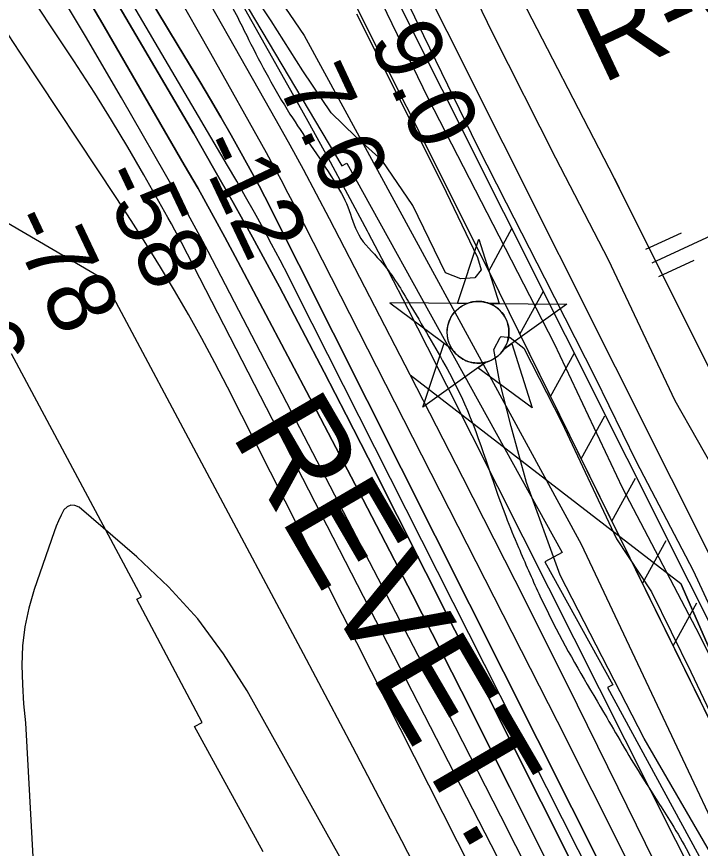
# Model space of a CAD drawing. Extents: x 3684037 to 3722149, y 433263 to 459021.
# Drawn here: x 3707817 to 3708493, y 448093 to 448916 of the extents above; entities that cross this region are included whole.
import ezdxf

# ---------------------------------------------------------------- set-up
doc = ezdxf.new("R2010")
doc.units = 0
for name, color, linetype in [('V-CHAN-NAID', 7, 'Continuous'), ('V-FLOD-BASE', 7, 'Continuous'), ('V-LEVE-TOET', 7, 'Continuous'), ('V-RIVR-EDGE', 7, 'Continuous'), ('V-RIVR-RANG', 7, 'Continuous'), ('V-RIVR-RANG-IDEN', 7, 'Continuous'), ('V-ROAD-CNTR', 7, 'Continuous'), ('V-RRAP-FSHR', 7, 'Continuous'), ('V-RRAP-RVMT', 7, 'Continuous'), ('V-RRAP-RVMT-IDEN', 7, 'Continuous'), ('V-SITE-VEGE', 7, 'Continuous'), ('V-SURV-LINE', 7, 'Continuous'), ('V-TOPO-DPTH', 7, 'Continuous'), ('V-TOPO-MAJR', 7, 'Continuous'), ('V-TOPO-MINR', 7, 'Continuous'), ('V-TOPO-WATR', 7, 'Continuous'), ('V-UTIL-IDEN', 7, 'Continuous')]:
    doc.layers.add(name, color=color, linetype=linetype)

msp = doc.modelspace()

# ---------------------------------------------------------------- linework, layer by layer
at = {"layer": 'V-CHAN-NAID'}
for points in [[(3708262.34, 448632.36), (3708252.75, 448632.43), (3708273.88, 448695.91), (3708294.1, 448632.13), (3708284.51, 448632.2), (3708282.94, 448632.78), (3708280.84, 448633.4), (3708278.8, 448633.85), (3708276.77, 448634.16), (3708275.6, 448634.27), (3708274.06, 448634.35), (3708272.34, 448634.35), (3708270.97, 448634.28), (3708269.07, 448634.08), (3708267.7, 448633.86), (3708265.92, 448633.48), (3708264.39, 448633.06), (3708263.35, 448632.73)], [(3708262.34, 448632.36), (3708185.85, 448632.9), (3708247.41, 448587.5), (3708246.3, 448589.41), (3708245.49, 448591.04), (3708244.66, 448593.01), (3708243.97, 448595.06), (3708243.6, 448596.38), (3708243.24, 448598.01), (3708243, 448599.46), (3708242.81, 448601.05), (3708242.7, 448602.79), (3708242.69, 448604.37), (3708242.79, 448606.44), (3708242.98, 448608.06), (3708243.37, 448610.27), (3708243.85, 448612.19), (3708244.45, 448614.08), (3708245.11, 448615.75), (3708245.84, 448617.34), (3708246.65, 448618.88), (3708247.71, 448620.61), (3708248.74, 448622.08), (3708249.74, 448623.35), (3708250.74, 448624.5), (3708252.05, 448625.84), (3708253.1, 448626.8), (3708254.82, 448628.2), (3708256.03, 448629.07), (3708257.72, 448630.14), (3708259.45, 448631.08), (3708260.9, 448631.77)], [(3708284.51, 448632.2), (3708361, 448631.66), (3708298.8, 448587.14), (3708299.71, 448588.63), (3708300.69, 448590.47), (3708301.41, 448592.06), (3708302.15, 448594.01), (3708302.69, 448595.8), (3708303.09, 448597.44), (3708303.45, 448599.45), (3708303.64, 448601.02), (3708303.76, 448603.23), (3708303.73, 448605.29), (3708303.54, 448607.51), (3708303.27, 448609.27), (3708302.78, 448611.5), (3708302.14, 448613.64), (3708301.39, 448615.62), (3708300.75, 448617.06), (3708299.74, 448618.98), (3708298.68, 448620.7), (3708297.46, 448622.4), (3708296.2, 448623.94), (3708294.93, 448625.31), (3708293.3, 448626.84), (3708291.56, 448628.25), (3708289.87, 448629.43), (3708287.98, 448630.56), (3708286.51, 448631.32)], [(3708280.77, 448574.23), (3708218.57, 448529.71), (3708239.69, 448593.19), (3708247.41, 448587.5), (3708248.05, 448586.54), (3708249.43, 448584.68), (3708250.64, 448583.26), (3708252.11, 448581.76), (3708253.5, 448580.51), (3708254.95, 448579.35), (3708256.35, 448578.37), (3708258.03, 448577.33), (3708259.75, 448576.42), (3708261.54, 448575.61), (3708262.98, 448575.05), (3708264.61, 448574.52), (3708266.84, 448573.96), (3708268.37, 448573.67), (3708270.39, 448573.42), (3708271.93, 448573.31), (3708273.79, 448573.29), (3708275.48, 448573.37), (3708277.19, 448573.54), (3708279.09, 448573.85)], [(3708298.8, 448587.14), (3708306.6, 448592.72), (3708326.82, 448528.94), (3708272.97, 448568.65), (3708280.77, 448574.23), (3708282.44, 448574.71), (3708284.05, 448575.27), (3708286.21, 448576.18), (3708287.94, 448577.07), (3708289.81, 448578.18), (3708291.55, 448579.39), (3708293.1, 448580.64), (3708294.39, 448581.8), (3708295.77, 448583.22), (3708296.97, 448584.63), (3708298.09, 448586.1)]]:
    msp.add_lwpolyline(points, close=True, dxfattribs=at)
msp.add_circle((3708273.22, 448603.82), 30.54, dxfattribs=at)
at = {"layer": 'V-FLOD-BASE'}
msp.add_lwpolyline([(3708653.86, 448028.58), (3708589.55, 448157.79), (3708532.62, 448267.48), (3708486.24, 448367.67), (3708429.84, 448475.78), (3708389.25, 448558.58), (3708339.18, 448657.19), (3708301.23, 448731.55), (3708272.76, 448787.98), (3708219.52, 448897.14), (3708179.99, 448979.41), (3708122.53, 449087.52), (3708057.7, 449219.36), (3708015, 449304.26), (3707996.56, 449338.54), (3707983.38, 449357.53)], dxfattribs=at)
at = {"layer": 'V-LEVE-TOET'}
for points in [[(3708657.52, 447972.72), (3708574.23, 448139.36), (3708492.53, 448303.9), (3708416.1, 448449.98), (3708348.63, 448592.36), (3708288.02, 448710.49), (3708223.71, 448835.47), (3708157.82, 448972.06), (3708116.71, 449046.95), (3708052.4, 449173.51), (3707992.84, 449299.55), (3707978.08, 449325.92), (3707972.28, 449335.94), (3707967.53, 449343.32), (3707954.88, 449356.5)], [(3708089.35, 449289.48), (3708137.32, 449197.2), (3708180.54, 449106.49), (3708240.11, 448997.85), (3708287.55, 448899.77), (3708349.75, 448776.36), (3708401.93, 448675.64), (3708467.82, 448536.42), (3708512.1, 448458.37), (3708557.95, 448349.2), (3708600.65, 448266.93), (3708633.33, 448203.65), (3708659.69, 448148.81)]]:
    msp.add_lwpolyline(points, dxfattribs=at)
at = {"layer": 'V-RIVR-EDGE'}
msp.add_spline([(3707057.63, 450460), (3707081.52, 450431), (3707105.39, 450392.51), (3707125.2, 450359), (3707163.49, 450300.12), (3707183.76, 450270.23), (3707206.7, 450223.15), (3707227.4, 450181.5), (3707252.17, 450142.1), (3707265.67, 450117.2), (3707275.12, 450098.64), (3707318.38, 450037.94), (3707353.07, 449985.41), (3707385.06, 449939.66), (3707406.23, 449908.41), (3707430.1, 449871.27), (3707455.78, 449833.68), (3707495.45, 449785.2), (3707517.08, 449753.49), (3707534.2, 449727.23), (3707562.13, 449687.82), (3707582.83, 449647.07), (3707592.72, 449623.99), (3707603.99, 449607.68), (3707632.37, 449565.11), (3707692.27, 449470.46), (3707727.83, 449403.91), (3707751.67, 449355.47), (3707768.33, 449325.13), (3707817.4, 449240), (3707854.79, 449182.03), (3707880.91, 449141.73), (3707898.94, 449116.36), (3707960.23, 449034.82), (3707990.86, 448990.44), (3708021.04, 448942.43), (3708046.24, 448893.54), (3708087.2, 448819.73), (3708107.48, 448788.94), (3708130.45, 448754.06), (3708144.4, 448727.8), (3708155.18, 448700.19), (3708176.37, 448674.82), (3708204.31, 448634.06), (3708224.57, 448599.19), (3708242.58, 448567.5), (3708259.67, 448533.09), (3708300.54, 448421.76), (3708313.13, 448390.98), (3708333.36, 448345.26), (3708350.46, 448310.4), (3708400.43, 448222.56), (3708436, 448162.79), (3708462.58, 448121.12), (3708493.64, 448064.07), (3708520.62, 448004.32), (3708547.17, 447952.26), (3708560.65, 447921.03), (3708599.29, 447820.1), (3708618.62, 447774.38), (3708636.6, 447732.29), (3708686.04, 447611.44), (3708708.97, 447557.58), (3708728.76, 447517.74), (3708790.87, 447400.93), (3708813.79, 447342.99), (3708823.69, 447322.62), (3708832.7, 447310.39), (3708843.99, 447304.94), (3708854.83, 447299.94), (3708866.57, 447292.22), (3708878.28, 447274.56), (3708903.02, 447223.86), (3708928.62, 447154.16), (3708946.56, 447092.62), (3708972.63, 447032.42), (3709004.55, 446957.28), (3709022.09, 446919.26), (3709036.9, 446872.65), (3709065.65, 446798.42), (3709084.55, 446762.2), (3709116.06, 446705.15), (3709133.17, 446676.17), (3709190.81, 446579.27), (3709228.65, 446520.4), (3709242.18, 446506.8), (3709273.72, 446461.5), (3709296.22, 446418.04), (3709323.65, 446357.84), (3709346.13, 446307.14), (3709405.05, 446179.94), (3709417.62, 446143.28), (3709426.98, 446089), (3709431.45, 446069.09), (3709442.24, 446043.29), (3709459.81, 446017.93), (3709485.03, 445975.81), (3709516.54, 445917.41), (3709528.22, 445886.18), (3709547.07, 445830.07), (3709579.84, 445736.39), (3709592.41, 445699.28), (3709614.43, 445642.25), (3709638.73, 445596.07), (3709660.32, 445552.16), (3709689.1, 445487.43), (3709716.1, 445435.36), (3709727.8, 445413.18), (3709766.95, 445336.67), (3709796.19, 445272.84), (3709817.77, 445223.5), (3709885.21, 445070.05), (3709914.01, 445011.65), (3709955.32, 444895.8), (3709967.01, 444870), (3709990.89, 444833.77), (3710021.5, 444778.98), (3710062.05, 444721.45), (3710099, 444671.17), (3710125.54, 444614.59), (3710149.37, 444558.91), (3710206.48, 444434.88), (3710232.57, 444377.84), (3710255.95, 444325.79), (3710301.83, 444226.65), (3710336.44, 444144.73), (3710353.07, 444103.09), (3710397.08, 443983.15), (3710422.25, 443922.96), (3710475.81, 443823.35), (3710506.44, 443776.25), (3710521.29, 443745.01), (3710531.13, 443701.58), (3710571.1, 443591.61), (3710592.23, 443543.17), (3710610.23, 443506.96), (3710643.1, 443453.52), (3710685.41, 443374.74), (3710721.42, 443310.44), (3710726.82, 443298.22), (3710725.87, 443280.14), (3710724.91, 443258.89), (3710728.49, 443241.7), (3710736.59, 443228.11), (3710746.51, 443216.79), (3710761.87, 443209.97), (3710784.47, 443208.1), (3710799.86, 443212.58), (3710819.78, 443223.39), (3710828.83, 443224.27), (3710831.98, 443222), (3710845.47, 443189.86), (3710847.7, 443178.55), (3710844.52, 443169.52), (3710837.71, 443158.23), (3710824.1, 443142.44), (3710796, 443115.83), (3710790.11, 443110.87), (3710787.84, 443107.71), (3710786.47, 443099.58), (3710789.13, 443080.58), (3710800.82, 443053.87), (3710807.11, 443036.22), (3710810.72, 443032.6), (3710815.22, 443023.09), (3710815.19, 443014.5), (3710814.27, 443006.82), (3710817.86, 442996.41), (3710822.81, 442987.35), (3710832.3, 442981.9), (3710839.97, 442976.46), (3710855.3, 442958.33), (3710863.4, 442945.65), (3710869.69, 442927.55), (3710881.85, 442907.17)], degree=3, dxfattribs=at)
at = {"layer": 'V-ROAD-CNTR'}
for points in [[(3704740.34, 453332.33), (3705120.71, 452945.44), (3705179.51, 452895.56), (3705579.91, 452616.26), (3705723.49, 452507.76), (3706088.3, 452115.47), (3706346.14, 451833.68), (3706509.26, 451643.09), (3706572.41, 451557.67), (3706943.03, 451063.99), (3707072.63, 450874.99), (3707581.66, 450059.85), (3707725.05, 449834.07), (3707782.8, 449749.82), (3708016.24, 449477.1), (3708077.5, 449396.13), (3708412.64, 448746.61)], [(3708445.48, 448672.49), (3708837.97, 448854.4)], [(3708405.77, 448759.92), (3708828.81, 447915.19), (3709103.75, 447372.9), (3709282.67, 447017.28), (3709556.74, 446389.77), (3709664.29, 446149.26), (3709838.64, 445804.27), (3710393.02, 444727.69)], [(3708439.17, 448686.1), (3708474.22, 448702.34)], [(3708451.79, 448658.88), (3708486.83, 448675.12)]]:
    msp.add_lwpolyline(points, dxfattribs=at)
at = {"layer": 'V-RRAP-FSHR'}
for p, q in [((3708283.74, 448664.23), (3708306.98, 448707.18)), ((3708283.74, 448664.23), (3708306.98, 448707.18)), ((3708314.46, 448601.77), (3708338, 448644.56)), ((3708314.46, 448601.77), (3708338, 448644.56)), ((3708344.79, 448540.12), (3708368.32, 448582.9)), ((3708344.79, 448540.12), (3708368.32, 448582.9)), ((3708375.11, 448478.46), (3708398.65, 448521.24)), ((3708375.11, 448478.46), (3708398.65, 448521.24)), ((3708405.44, 448416.8), (3708428.97, 448459.59)), ((3708405.44, 448416.8), (3708428.97, 448459.59)), ((3708435.76, 448355.14), (3708459.3, 448397.93)), ((3708435.76, 448355.14), (3708459.3, 448397.93)), ((3708466.09, 448293.49), (3708489.62, 448336.27)), ((3708466.09, 448293.49), (3708489.62, 448336.27))]:
    msp.add_line(p, q, dxfattribs=at)
for points in [[(3705191.37, 452681.31), (3705276.31, 452631.34), (3705588.29, 452427.69), (3705617.64, 452412.4), (3706178.47, 451796.96), (3706377.1, 451568.12), (3706672.2, 451139.75), (3706832.2, 450974.28), (3707066.92, 450602.91), (3707544.01, 449887.22), (3707683.32, 449596.03), (3707956.59, 449318.2), (3708284.02, 448663.66)], [(3707624.76, 449637.77), (3707908.99, 449179.32), (3708101.3, 448897.41), (3708375.31, 448394.3), (3708614.65, 447886.39), (3708740.16, 447614.84), (3709095.8, 446900.38), (3709408.48, 446257.97), (3709470.12, 446119.79), (3709595.23, 445832.35), (3709740.04, 445461.92), (3709924.35, 445054.77), (3710182.26, 444571.23), (3710449.88, 443948.54)], [(3708263.27, 448705.14), (3708284.02, 448663.66), (3708631.76, 447956.64)], [(3708284.02, 448663.66), (3708890.53, 447430.51), (3709230.85, 446740.05), (3709733.47, 445642.6), (3710219.36, 444700.16)]]:
    msp.add_lwpolyline(points, dxfattribs=at)
at = {"layer": 'V-RRAP-RVMT'}
for p, q in [((3707988.6, 449021.05), (3708138.41, 448768.5)), ((3708138.41, 448768.5), (3708143.48, 448771.07)), ((3708143.48, 448771.07), (3708356.45, 448386.03)), ((3707940.27, 448342.21), (3707811.67, 448582.54)), ((3708356.45, 448386.03), (3708339.34, 448376.68)), ((3708339.34, 448376.68), (3708406.52, 448255.18)), ((3707935.77, 448339.78), (3707940.27, 448342.21)), ((3708000.51, 448217.92), (3707935.77, 448339.78)), ((3708406.52, 448255.18), (3708401.09, 448252.48)), ((3708401.09, 448252.48), (3708603.31, 447880.16)), ((3707992.84, 448213.66), (3708000.51, 448217.92)), ((3708060.71, 448089.7), (3707992.84, 448213.66))]:
    msp.add_line(p, q, dxfattribs=at)
at = {"layer": 'V-SITE-VEGE'}
for points in [[(3708153.03, 448918.97), (3708237.58, 448750.79), (3708272.6, 448677.71), (3708276.1, 448665.69), (3708270.09, 448657.69), (3708256.08, 448656.69), (3708241.06, 448662.7), (3708208.54, 448729.27), (3708178.52, 448773.82), (3708152, 448797.35), (3708127.98, 448820.88), (3708099.96, 448862.42), (3708068.44, 448911.98), (3708035.92, 448961.03)], [(3708541.58, 448022.12), (3708437.51, 448201.82), (3708354.46, 448363.49), (3708320.94, 448455.09), (3708305.93, 448510.65), (3708294.43, 448555.7), (3708288.93, 448586.73), (3708294.94, 448598.74), (3708295.94, 448599.74), (3708304.95, 448598.74), (3708318.46, 448588.22), (3708355.98, 448514.64), (3708410.02, 448399.52), (3708444.54, 448346.96), (3708483.56, 448267.87), (3708562.11, 448102.69), (3708630.82, 447960.42)]]:
    msp.add_lwpolyline(points, dxfattribs=at)
at = {"layer": 'V-SURV-LINE'}
for points in [[(3708020.16, 449345.11), (3709241.3, 446908.66)], [(3709214.48, 446895.2), (3707993.35, 449331.65)]]:
    msp.add_lwpolyline(points, dxfattribs=at)
at = {"layer": 'V-TOPO-DPTH'}
for points in [[(3708468.34, 447825.73), (3708304.67, 448153.54), (3708256.66, 448248.89), (3708208.24, 448344.03), (3708159.18, 448438.84), (3708109.71, 448533.44), (3708035.64, 448673.95), (3708022.74, 448698.05), (3708009.64, 448722.05), (3707996.26, 448745.88), (3707982.67, 448769.6), (3707899.66, 448912.5), (3707843.74, 449007.18), (3707786.9, 449101.29), (3707728.7, 449194.55), (3707669.57, 449287.26), (3707510.17, 449533.21)], [(3707510.17, 449533.21), (3707669.57, 449287.26), (3707728.7, 449194.55), (3707786.9, 449101.29), (3707843.74, 449007.18), (3707899.66, 448912.5), (3707982.67, 448769.6), (3707996.26, 448745.88), (3708009.64, 448722.05), (3708022.74, 448698.05), (3708035.64, 448673.95), (3708109.71, 448533.44), (3708159.18, 448438.84), (3708208.24, 448344.03), (3708256.66, 448248.89), (3708304.67, 448153.54), (3708468.34, 447825.73)], [(3708931.69, 446955.9), (3708534.42, 447798.01), (3708062.33, 448737.74), (3708060.46, 448741.43), (3708058.55, 448745.09), (3708056.61, 448748.74), (3708054.63, 448752.37), (3708038.88, 448780.95), (3708028.91, 448798.8), (3708018.79, 448816.56), (3708008.46, 448834.21), (3707998, 448851.77), (3707976.65, 448887.1), (3707955.43, 448922.28), (3707934.24, 448957.48), (3707913.09, 448992.71), (3707891.98, 449027.96), (3707710.07, 449332.18), (3707678.17, 449385.05)], [(3707678.17, 449385.05), (3707710.07, 449332.18), (3707891.98, 449027.96), (3707913.09, 448992.71), (3707934.24, 448957.48), (3707955.43, 448922.28), (3707976.65, 448887.1), (3707998, 448851.77), (3708008.46, 448834.21), (3708018.79, 448816.56), (3708028.91, 448798.8), (3708038.88, 448780.95), (3708054.63, 448752.37), (3708056.61, 448748.74), (3708058.55, 448745.09), (3708060.46, 448741.43), (3708062.33, 448737.74), (3708534.42, 447798.01), (3708931.69, 446955.9)], [(3708555.91, 447859.58), (3708411.88, 448153.22), (3708361.18, 448255.76), (3708310.04, 448358.08), (3708258.26, 448460.06), (3708206.03, 448561.83), (3708126.22, 448716.16), (3708113.44, 448740.53), (3708100.48, 448764.8), (3708087.25, 448788.92), (3708073.84, 448812.94), (3707973.28, 448990.76), (3707915.02, 449090.89), (3707855.16, 449190.02), (3707792.89, 449287.65), (3707729.01, 449384.29)], [(3708340.43, 448036.27), (3708295.67, 448125.06), (3708250.4, 448213.57), (3708204.77, 448301.92), (3708006.19, 448683.66), (3707998.41, 448698.4), (3707990.52, 448713.07), (3707982.45, 448727.64), (3707974.26, 448742.15), (3707920.62, 448835.88), (3707884.98, 448896.88), (3707848.63, 448957.44), (3707811.19, 449017.33), (3707773.04, 449076.79), (3707733.65, 449136.97), (3707703.23, 449183.26), (3707672.69, 449229.47), (3707641.98, 449275.57), (3707611.15, 449321.59), (3707610.26, 449322.9), (3707579.94, 449368.31)], [(3708340.43, 448036.27), (3708295.67, 448125.06), (3708250.4, 448213.57), (3708204.77, 448301.92), (3708006.19, 448683.66), (3707998.41, 448698.4), (3707990.52, 448713.07), (3707982.45, 448727.64), (3707974.26, 448742.15), (3707920.62, 448835.88), (3707884.98, 448896.88), (3707848.63, 448957.44), (3707811.19, 449017.33), (3707773.04, 449076.79), (3707733.65, 449136.97), (3707703.23, 449183.26), (3707672.69, 449229.47), (3707641.98, 449275.57), (3707611.15, 449321.59), (3707610.26, 449322.9), (3707579.94, 449368.31)], [(3707662.15, 449353.25), (3707719.85, 449260.41), (3707776.44, 449166.88), (3707832.28, 449072.9), (3707992.04, 448800.32), (3708011.71, 448766.3), (3708031.12, 448732.13), (3708050.14, 448697.74), (3708068.88, 448663.2), (3708076.69, 448648.61), (3708098.99, 448606.58), (3708121.07, 448564.43), (3708142.83, 448522.13), (3708164.37, 448479.71), (3708478.48, 447855.45)], [(3707662.15, 449353.25), (3707719.85, 449260.41), (3707776.44, 449166.88), (3707832.28, 449072.9), (3707992.04, 448800.32), (3708011.71, 448766.3), (3708031.12, 448732.13), (3708050.14, 448697.74), (3708068.88, 448663.2), (3708076.69, 448648.61), (3708098.99, 448606.58), (3708121.07, 448564.43), (3708142.83, 448522.13), (3708164.37, 448479.71), (3708478.48, 447855.45)], [(3708848.95, 447230.91), (3708817.05, 447298.88), (3708785.33, 447366.94), (3708595.86, 447775.8), (3708586.04, 447796.82), (3708576.12, 447817.8), (3708566.06, 447838.71), (3708555.91, 447859.58), (3708411.88, 448153.22), (3708361.18, 448255.76), (3708310.04, 448358.08), (3708258.26, 448460.06), (3708206.03, 448561.83)], [(3708206.03, 448561.83), (3708473.61, 448355.26), (3708673.44, 447899.32), (3708679.93, 447884.73), (3708686.54, 447870.2), (3708693.32, 447855.75), (3708700.21, 447841.34), (3708817.35, 447600.21), (3708821.82, 447594.97), (3708848.95, 447230.91)]]:
    msp.add_lwpolyline(points, dxfattribs=at)
at = {"layer": 'V-TOPO-MAJR'}
msp.add_lwpolyline([(3708346.06, 447980.06), (3707979.85, 448692.51), (3707976.59, 448698.75), (3707973.29, 448704.97), (3707969.91, 448711.15), (3707966.48, 448717.31), (3707942.54, 448759.71), (3707926.82, 448786.87), (3707910.73, 448813.8), (3707894.08, 448840.39), (3707877.06, 448866.75), (3707873.97, 448871.43), (3707855.06, 448899.91), (3707836.07, 448928.35), (3707816.95, 448956.7), (3707797.76, 448985), (3707728.61, 449086.47), (3707675.13, 449165.69), (3707622.1, 449245.21), (3707569.75, 449325.18), (3707517.85, 449405.46)], dxfattribs=at)
at = {"layer": 'V-TOPO-MINR'}
for points in [[(3708395.4, 447818.19), (3708025.43, 448549.56), (3708012.9, 448573.73), (3708000.06, 448597.71), (3707986.74, 448621.44), (3707973.1, 448644.99), (3707959.05, 448668.3), (3707944.77, 448691.47), (3707930.14, 448714.42), (3707915.28, 448737.23), (3707820.18, 448880.79), (3707757.97, 448975.5), (3707696.27, 449070.55), (3707635.32, 449166.07), (3707574.87, 449261.92), (3707386.68, 449562.95)], [(3708468.34, 447825.73), (3708304.67, 448153.54), (3708256.66, 448248.89), (3708208.24, 448344.03), (3708159.18, 448438.84), (3708109.71, 448533.44), (3708035.64, 448673.95), (3708022.74, 448698.05), (3708009.64, 448722.05), (3707996.26, 448745.88), (3707982.67, 448769.6), (3707899.66, 448912.5), (3707843.74, 449007.18), (3707786.9, 449101.29), (3707728.7, 449194.55), (3707669.57, 449287.26), (3707510.17, 449533.21)], [(3708917.16, 446961.33), (3708601.4, 447630.76), (3708588.56, 447657.85), (3708575.66, 447684.9), (3708562.65, 447711.91), (3708549.57, 447738.88), (3708536.38, 447765.8), (3708523.12, 447792.68), (3708509.74, 447819.5), (3708496.28, 447846.29), (3708093.7, 448643.3), (3708085.58, 448659.21), (3708077.38, 448675.08), (3708069.04, 448690.88), (3708060.62, 448706.64), (3708052.05, 448722.31), (3708043.36, 448737.92), (3708034.5, 448753.44), (3708025.53, 448768.88), (3707772.97, 449198.17), (3707728.81, 449272.33), (3707684.13, 449346.18), (3707638.68, 449419.55)], [(3708931.69, 446955.9), (3708534.42, 447798.01), (3708062.33, 448737.74), (3708060.46, 448741.43), (3708058.55, 448745.09), (3708056.61, 448748.74), (3708054.63, 448752.37), (3708038.88, 448780.95), (3708028.91, 448798.8), (3708018.79, 448816.56), (3708008.46, 448834.21), (3707998, 448851.77), (3707976.65, 448887.1), (3707955.43, 448922.28), (3707934.24, 448957.48), (3707913.09, 448992.71), (3707891.98, 449027.96), (3707710.07, 449332.18), (3707678.17, 449385.05)], [(3708420.35, 448082.27), (3708386.15, 448150.62), (3708351.66, 448218.83), (3708092.54, 448727.44), (3708085.54, 448740.97), (3708078.45, 448754.45), (3708071.21, 448767.84), (3708063.86, 448781.18), (3708008.93, 448879.61), (3707973.49, 448941.79), (3707937.3, 449003.53), (3707900, 449064.6), (3707861.96, 449125.23), (3707808.3, 449209.06), (3707774.08, 449262.85), (3707740.05, 449316.77), (3707706.33, 449370.88)], [(3708340.43, 448036.27), (3708295.67, 448125.06), (3708250.4, 448213.57), (3708204.77, 448301.92), (3708006.19, 448683.66), (3707998.41, 448698.4), (3707990.52, 448713.07), (3707982.45, 448727.64), (3707974.26, 448742.15), (3707920.62, 448835.88), (3707884.98, 448896.88), (3707848.63, 448957.44), (3707811.19, 449017.33), (3707773.04, 449076.79), (3707733.65, 449136.97), (3707703.23, 449183.26), (3707672.69, 449229.47), (3707641.98, 449275.57), (3707611.15, 449321.59), (3707610.26, 449322.9), (3707579.94, 449368.31)], [(3708478.48, 447855.45), (3708164.37, 448479.71), (3708142.83, 448522.13), (3708121.07, 448564.43), (3708098.99, 448606.58), (3708076.69, 448648.61), (3708068.88, 448663.2), (3708050.14, 448697.74), (3708031.12, 448732.13), (3708011.71, 448766.3), (3707992.04, 448800.32), (3707832.28, 449072.9), (3707776.44, 449166.88), (3707719.85, 449260.41), (3707662.15, 449353.25)], [(3709009.86, 446989.99), (3709003.36, 447003.39), (3708750.63, 447529.01), (3708726.36, 447579.43), (3708702.05, 447629.83), (3708677.7, 447680.21), (3708653.32, 447730.57), (3708638.35, 447761.46), (3708621.35, 447796.33), (3708604.25, 447831.15), (3708587, 447865.89), (3708569.64, 447900.58), (3708242.35, 448551.2), (3708223.23, 448588.95), (3708203.98, 448626.63), (3708184.53, 448664.21), (3708164.94, 448701.72), (3708163.84, 448703.82), (3708144.55, 448740.14), (3708125.05, 448776.35), (3708105.25, 448812.39), (3708085.23, 448848.32), (3707835.24, 449292.57), (3707796.31, 449360.3)], [(3708781.41, 446900.64), (3708724.36, 447025.78), (3708690.36, 447099.59), (3708655.99, 447173.22), (3708621.06, 447246.58), (3708585.74, 447319.77), (3708402.84, 447695.13), (3708394.78, 447711.58), (3708386.68, 447728.01), (3708378.52, 447744.4), (3708370.31, 447760.78), (3708292.79, 447914.65), (3708245.47, 448007.78), (3708197.73, 448100.69), (3708149.34, 448193.27), (3708100.54, 448285.63), (3707909.97, 448643.24), (3707903.07, 448655.96), (3706888.14, 449250.44)], [(3708329.45, 447739.12), (3708044.7, 448248.97), (3708021.61, 448285.57), (3707996.17, 448320.23), (3707967.19, 448351.98), (3707935.84, 448381.81), (3707878.62, 448430.71), (3707874.45, 448432.51), (3707870.53, 448432.9), (3707866.99, 448431.17), (3707863.71, 448428.02), (3707860.95, 448422.73), (3707858.38, 448417.35), (3707856.08, 448411.85), (3707853.97, 448406.26), (3707834.11, 448349.18), (3707828.82, 448330.91), (3707824.84, 448312.43), (3707822.81, 448293.63), (3707822.1, 448274.62), (3707822.74, 448255.48), (3707823.83, 448236.37), (3707825.61, 448217.31), (3707859.09, 447609.5)], [(3708821.82, 447594.97), (3708817.35, 447600.21), (3708700.21, 447841.34), (3708693.32, 447855.75), (3708686.54, 447870.2), (3708679.93, 447884.73), (3708673.44, 447899.32), (3708473.61, 448355.26)]]:
    msp.add_lwpolyline(points, dxfattribs=at)
at = {"layer": 'V-TOPO-WATR'}
msp.add_lwpolyline([(3708555.91, 447859.58), (3708411.88, 448153.22), (3708361.18, 448255.76), (3708310.04, 448358.08), (3708258.26, 448460.06), (3708206.03, 448561.83), (3708126.22, 448716.16), (3708113.44, 448740.53), (3708100.48, 448764.8), (3708087.25, 448788.92), (3708073.84, 448812.94), (3707973.28, 448990.76), (3707915.02, 449090.89), (3707855.16, 449190.02), (3707792.89, 449287.65), (3707729.01, 449384.29)], dxfattribs=at)
at = {"layer": 'V-UTIL-IDEN'}
for points in [[(3705191.37, 452681.31), (3705276.31, 452631.34), (3705588.29, 452427.69), (3705617.64, 452412.4), (3706178.47, 451796.96), (3706377.1, 451568.12), (3706672.2, 451139.75), (3706832.2, 450974.28), (3707066.92, 450602.91), (3707544.01, 449887.22), (3707683.32, 449596.03), (3707956.59, 449318.2), (3708284.02, 448663.66)], [(3708263.27, 448705.14), (3708284.02, 448663.66), (3708631.76, 447956.64)], [(3708284.02, 448663.66), (3708890.53, 447430.51), (3709230.85, 446740.05), (3709733.47, 445642.6), (3710219.36, 444700.16)]]:
    msp.add_lwpolyline(points, dxfattribs=at)

# ---------------------------------------------------------------- texts
at = {"layer": 'V-RIVR-RANG'}
for s, rotation, p in [('9.0', 295.05833, (3708164.34, 448892.62)), ('7.6', 295.05833, (3708074.3, 448849.09)), ('-12', 295.33969, (3707992.08, 448788.06)), ('-58', 295.33969, (3707895.72, 448757.89)), ('-78', 295.33969, (3707805.92, 448713.88)), ('-76', 295.33969, (3707715.66, 448670.83))]:
    msp.add_text(s, height=67, rotation=rotation, dxfattribs=at).set_placement(p)
at = {"layer": 'V-RIVR-RANG-IDEN'}
msp.add_text('R-65.6', height=83, rotation=25.19801, dxfattribs=at).set_placement((3708395.65, 448849.07))
at = {"layer": 'V-RRAP-RVMT-IDEN'}
msp.add_text('REVET.', height=100, rotation=300.20424, dxfattribs=at).set_placement((3708027.97, 448503.64))

doc.saveas('drawing.dxf')
